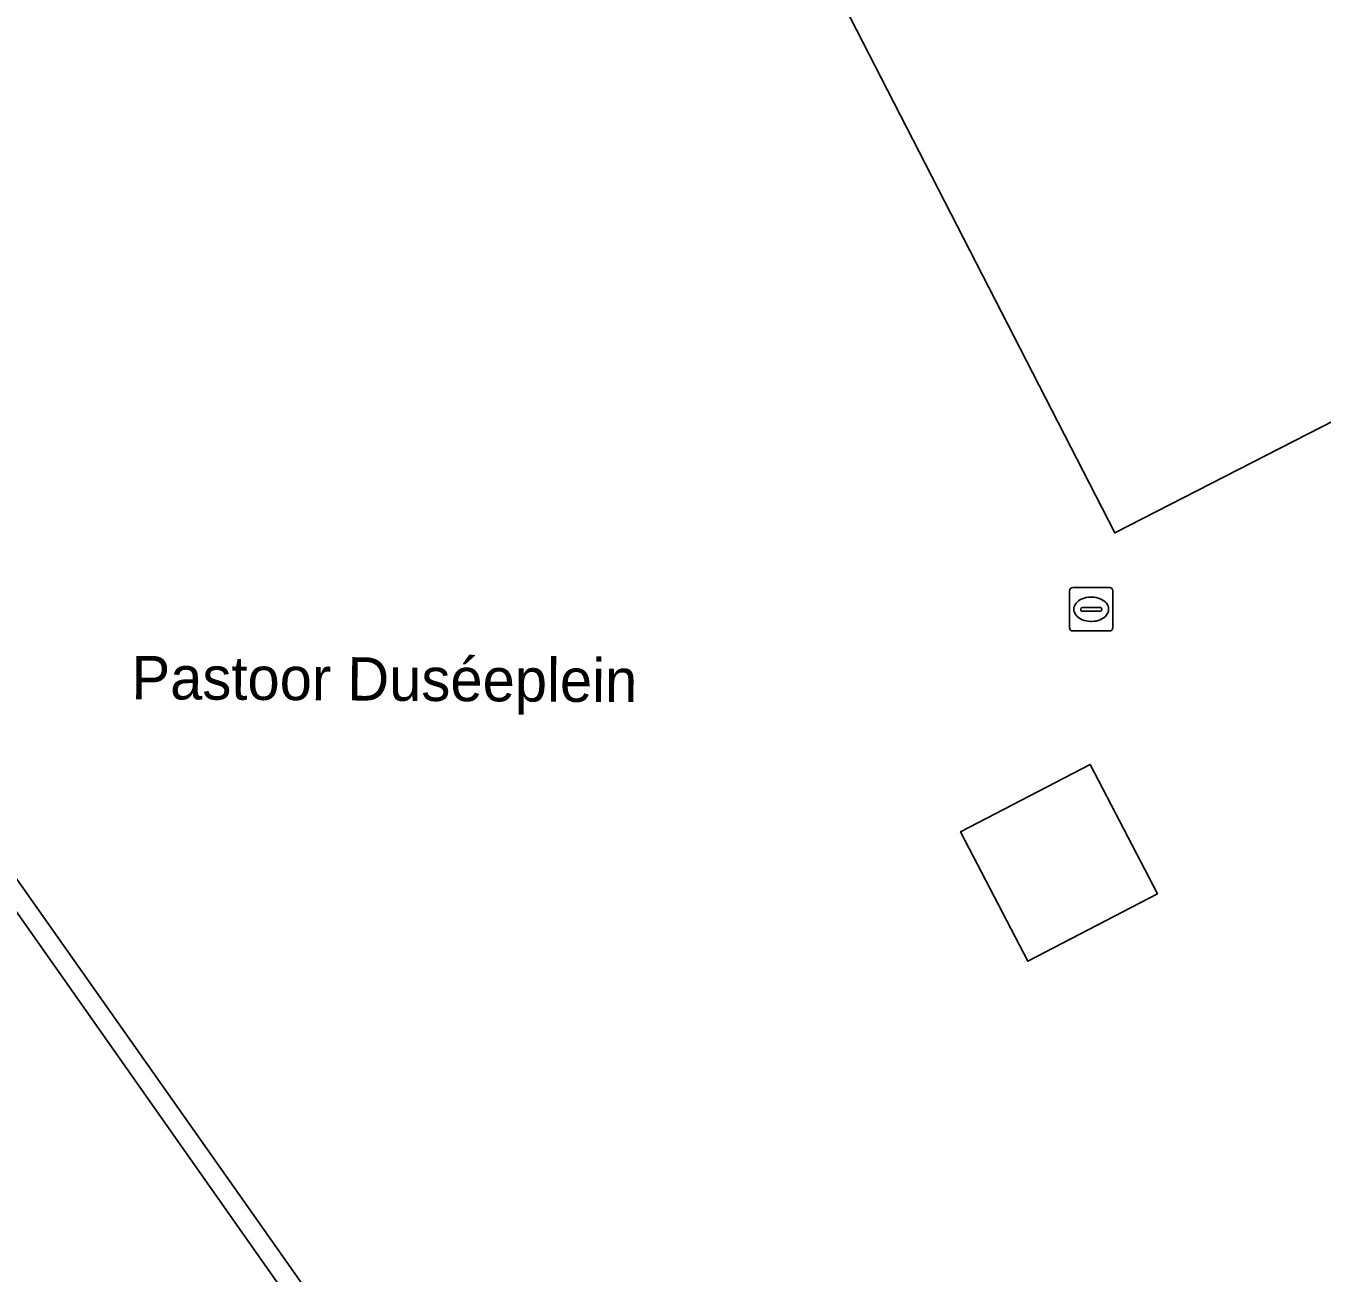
# Model space of a CAD drawing. Extents: x 159352 to 160617, y 385888 to 387323.
# Drawn here: x 159725.05 to 159754.96, y 386411.86 to 386440.65 of the extents above; entities that cross this region are included whole.
import ezdxf

# ---------------------------------------------------------------- set-up
doc = ezdxf.new("R2010")
doc.units = 0
for name, color, linetype in [('IMGEO_Openbare_ruimte_label', 7, 'Continuous'), ('IMGEO_Pand', 7, 'Continuous'), ('IMGEO_Parkeervlak_open', 7, 'Continuous'), ('IMGEO_Rijbaan_lokaal_gesloten', 7, 'Continuous'), ('IMGEO_Rijbaan_lokaal_open', 7, 'Continuous'), ('IMGEO_Rioolput', 7, 'Continuous')]:
    doc.layers.add(name, color=color, linetype=linetype)

msp = doc.modelspace()

# ---------------------------------------------------------------- linework, layer by layer
at = {"layer": 'IMGEO_Pand'}
for points in [[(159765.356, 386467.81), (159753.152, 386491.592), (159721.076, 386475.16), (159724.093, 386469.28), (159736.596, 386444.912), (159740.866, 386447.103), (159750.18, 386428.951), (159755.254, 386431.554), (159777.976, 386443.213)], [(159751.159, 386420.617), (159749.604, 386423.606), (159746.617, 386422.052), (159748.172, 386419.063)]]:
    msp.add_lwpolyline(points, close=True, dxfattribs=at)
at = {"layer": 'IMGEO_Parkeervlak_open'}
for points in [[(159793.56, 386425.388), (159792.974, 386426.53), (159792.915, 386426.644), (159788.799, 386434.664), (159786.711, 386438.751), (159758.813, 386424.745), (159755.254, 386431.554), (159750.18, 386428.951), (159740.866, 386447.103), (159736.596, 386444.912), (159724.093, 386469.28)], [(159708.201, 386444.622), (159724.262, 386421.763), (159732.63, 386409.903), (159734.449, 386407.466)]]:
    msp.add_lwpolyline(points, dxfattribs=at)
msp.add_lwpolyline([(159749.604, 386423.606), (159751.159, 386420.617), (159748.172, 386419.063), (159746.617, 386422.052)], close=True, dxfattribs=at)
at = {"layer": 'IMGEO_Rijbaan_lokaal_gesloten'}
msp.add_lwpolyline([(159700.653, 386440.652), (159710.797, 386426.243), (159726.156, 386404.427), (159727.573, 386402.742), (159727.984, 386402.3), (159733.644, 386407.669), (159715.94, 386432.833)], dxfattribs=at)
at = {"layer": 'IMGEO_Rijbaan_lokaal_open'}
msp.add_lwpolyline([(159734.449, 386407.466), (159732.63, 386409.903), (159724.262, 386421.763), (159708.201, 386444.622), (159707.835, 386444.365), (159715.94, 386432.833), (159733.644, 386407.669)], dxfattribs=at)
at = {"layer": 'IMGEO_Rioolput'}
for p, q in [((159749.131, 386426.76), (159749.131, 386427.612)), ((159749.206, 386427.686), (159750.058, 386427.686)), ((159750.132, 386427.612), (159750.132, 386426.76)), ((159749.619, 386427.466), (159749.644, 386427.466)), ((159749.39, 386427.18), (159749.39, 386427.192)), ((159749.828, 386427.143), (159749.43, 386427.143)), ((159749.433, 386427.229), (159749.831, 386427.229)), ((159749.874, 386427.192), (159749.874, 386427.18)), ((159749.642, 386426.906), (159749.617, 386426.906)), ((159750.058, 386426.686), (159749.206, 386426.686))]:
    msp.add_line(p, q, dxfattribs=at)
for points in [[(159749.131, 386426.76), (159749.131, 386427.612)], [(159749.206, 386427.686), (159750.058, 386427.686)], [(159750.132, 386427.612), (159750.132, 386426.76)], [(159750.058, 386426.686), (159749.206, 386426.686)]]:
    msp.add_lwpolyline(points, dxfattribs=at)
for centre, radius, start, end in [((159749.208, 386427.61), 0.0765, 91.552, 178.448), ((159749.208, 386427.61), 0.0765, 91.552, 178.448), ((159750.056, 386427.61), 0.0765, 1.552, 88.448), ((159750.056, 386427.61), 0.0765, 1.552, 88.448), ((159749.43, 386427.189), 0.0403, 85.8775, 175.7526), ((159749.427, 386427.179), 0.0366, 178.938, 274.7102), ((159749.831, 386427.186), 0.043, 264.8664, 352.4533), ((159749.835, 386427.191), 0.0386, 1.7309, 96.639), ((159749.208, 386426.762), 0.0765, 181.552, 268.448), ((159749.208, 386426.762), 0.0765, 181.552, 268.448), ((159750.056, 386426.762), 0.0765, 271.552, 358.448), ((159750.056, 386426.762), 0.0765, 271.552, 358.448)]:
    msp.add_arc(centre, radius, start, end, dxfattribs=at)
for centre, major_axis, ratio, start_param, end_param in [((159749.618, 386427.186), (-0.387, 0.002), 0.722429, 4.712389, 7.853982), ((159749.643, 386427.186), (-0.39, 0.002), 0.717154, 1.570796, 4.712389)]:
    msp.add_ellipse(centre, major_axis=major_axis, ratio=ratio, start_param=start_param, end_param=end_param, dxfattribs=at)

# ---------------------------------------------------------------- texts
at = {"layer": 'IMGEO_Openbare_ruimte_label'}
msp.add_text('Pastoor Duséeplein', height=1, rotation=359.6562, dxfattribs=at).set_placement((159727.484, 386425.112))

doc.saveas('drawing.dxf')
